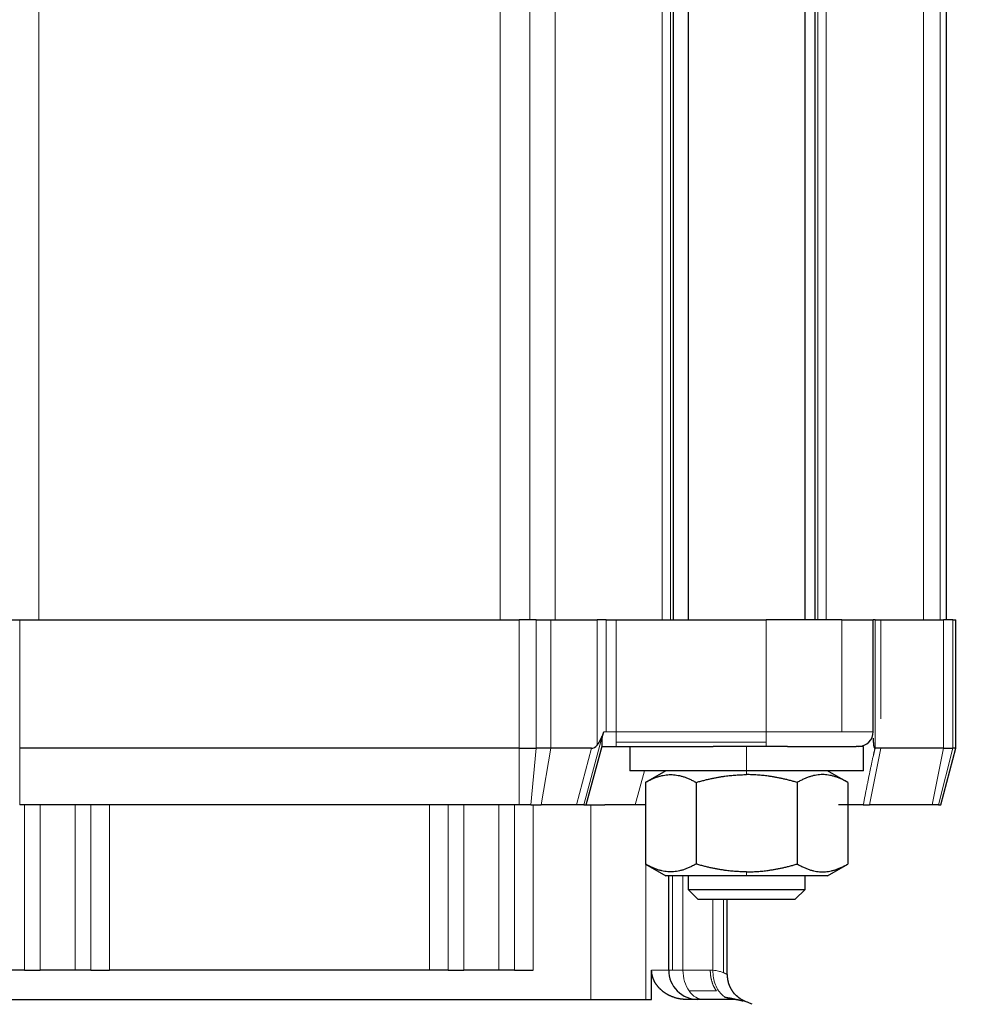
# Model space of a CAD drawing. Header units: inches. Extents: x 0 to 20790, y -12 to 14700.
# Tile 413 of 436: x 13901 to 14000, y 11299 to 11400. Entities that reach past the tile are written whole.
import ezdxf

# ---------------------------------------------------------------- set-up
doc = ezdxf.new("R2010")
doc.units = ezdxf.units.IN
doc.layers.add('1', color=7, linetype='Continuous', true_color=0xffffff)
doc.layers.add('254', color=7, linetype='Continuous', true_color=0xffffff)
doc.styles.add('latin_extended', font='simplex.shx')
doc.dimstyles.get("Standard").update_dxf_attribs({"dimtxt": 0.18, "dimasz": 0.18, "dimexe": 0.18, "dimexo": 0.0625, "dimgap": 0.09, "dimtad": 0, "dimtih": 1, "dimtoh": 1, "dimdec": 4, "dimzin": 0, "dimdsep": 46, "dimtxsty": 'Standard', "dimcen": 0.09, "dimadec": 0, "dimazin": 0, "dimtfac": 1, "dimtdec": 4, "dimtofl": 0, "dimtmove": 0, "dimatfit": 3, "dimfxl": 1, "dimtolj": 1, "dimtzin": 0, "dimarcsym": 0})

# ---------------------------------------------------------------- blocks, each defined once
blk = doc.blocks.new('_U7')
at = {"layer": '254', "color": 3, "linetype": 'Continuous', "lineweight": 13, "transparency": 16777216}
for p, q in [((13904.1, 12440.96), (13904.1, 12953.96)), ((14417.1, 9634.46), (14417.1, 12953.96)), ((14026.6, 12918.96), (14294.6, 12918.96))]:
    blk.add_line(p, q, dxfattribs=at)
at = {"layer": '254', "color": 3, "transparency": 16777216}
for points in [[(14026.6, 12939.38), (14026.6, 12898.55), (13904.1, 12918.96)], [(14294.6, 12898.55), (14294.6, 12939.38), (14417.1, 12918.96)]]:
    blk.add_solid(points, dxfattribs=at)
at = {"layer": 'Defpoints', "color": 0, "transparency": 16777216}
for p in [(14417.1, 12918.96), (13904.1, 12405.96), (14417.1, 9599.46)]:
    blk.add_point(p, dxfattribs=at)
at = {"layer": '254', "color": 2, "lineweight": 13, "transparency": 16777216, "insert": (13984.3, 13102.71), "char_height": 122.5, "attachment_point": 1, "style": 'latin_extended'}
blk.add_mtext('\\A1;513', dxfattribs=at)

msp = doc.modelspace()

# ---------------------------------------------------------------- linework, layer by layer
at = {"layer": '1', "color": 110, "linetype": 'Continuous', "lineweight": 13}
for p, q in [((13903.451, 11465.463), (13903.451, 11338.463)), ((13950.824, 11465.463), (13950.824, 11338.463)), ((13953.885, 11338.463), (13953.885, 11465.463)), ((13956.48, 11465.463), (13956.48, 11338.463)), ((13967.466, 11465.463), (13967.466, 11338.463)), ((13968.333, 11338.463), (13968.333, 11465.463)), ((13983.442, 11338.463), (13983.442, 11465.463)), ((13984.309, 11338.463), (13984.309, 11465.463)), ((13994.294, 11465.463), (13994.294, 11338.463)), ((13996.028, 11338.463), (13996.028, 11465.463)), ((13901.487, 11325.263), (13901.487, 11338.463)), ((13952.788, 11338.463), (13952.788, 11325.263)), ((13954.522, 11325.263), (13954.522, 11338.463)), ((13956.042, 11338.463), (13956.042, 11325.263)), ((13960.795, 11338.463), (13960.795, 11325.601)), ((13961.706, 11326.963), (13961.706, 11338.463)), ((13962.747, 11326.963), (13962.747, 11338.463)), ((13978.137, 11338.463), (13978.137, 11326.963)), ((13985.915, 11326.963), (13985.915, 11338.463)), ((13989.335, 11325.263), (13989.335, 11338.463)), ((13989.902, 11328.289), (13989.902, 11338.463)), ((13996.363, 11338.463), (13996.363, 11325.263)), ((13997.308, 11325.263), (13997.308, 11338.463)), ((13961.487, 11326.963), (13961.706, 11326.963)), ((13962.747, 11326.963), (13961.706, 11326.963)), ((13978.137, 11326.963), (13962.747, 11326.963)), ((13962.747, 11326.963), (13962.747, 11325.902)), ((13978.137, 11326.963), (13985.915, 11326.963)), ((13978.137, 11326.963), (13978.137, 11325.902)), ((13989.137, 11326.963), (13985.915, 11326.963)), ((13961.287, 11326.473), (13959.409, 11319.463)), ((13978.137, 11325.902), (13962.747, 11325.902)), ((13962.747, 11325.902), (13962.747, 11325.463)), ((13978.137, 11325.463), (13978.137, 11325.902)), ((13901.487, 11319.463), (13901.487, 11325.263)), ((13952.788, 11325.263), (13952.788, 11319.463)), ((13954.522, 11325.263), (13953.983, 11319.463)), ((13955.03, 11319.463), (13956.042, 11325.263)), ((13958.661, 11319.463), (13960.215, 11325.263)), ((13976.137, 11322.963), (13976.137, 11325.463)), ((13988.743, 11319.463), (13989.902, 11325.263)), ((13989.335, 11325.263), (13989.116, 11324.387)), ((13995.205, 11319.463), (13996.363, 11325.263)), ((13997.308, 11325.263), (13995.856, 11319.463)), ((13964.697, 11319.463), (13965.635, 11322.963)), ((13976.137, 11322.558), (13976.137, 11322.963)), ((13901.98, 11319.463), (13901.98, 11302.463)), ((13903.602, 11302.463), (13903.602, 11319.463)), ((13907.173, 11319.463), (13907.173, 11302.463)), ((13908.795, 11319.463), (13908.795, 11302.463)), ((13910.708, 11302.463), (13910.708, 11319.463)), ((13943.566, 11302.463), (13943.566, 11319.463)), ((13945.48, 11319.463), (13945.48, 11302.463)), ((13947.102, 11302.463), (13947.102, 11319.463)), ((13950.673, 11302.463), (13950.673, 11319.463)), ((13952.295, 11319.463), (13952.295, 11302.463)), ((13954.208, 11302.463), (13954.208, 11319.463)), ((13960.137, 11319.463), (13960.137, 11299.463)), ((13965.794, 11313.343), (13965.794, 11299.463)), ((13968.518, 11312.163), (13968.518, 11302.463)), ((13969.602, 11302.463), (13969.602, 11312.163)), ((13976.137, 11312.163), (13976.137, 11312.569)), ((13972.673, 11302.459), (13972.673, 11309.763)), ((13973.757, 11309.763), (13973.757, 11302.209)), ((13966.382, 11302.463), (13968.137, 11302.463)), ((13968.518, 11302.463), (13968.137, 11302.463)), ((13968.518, 11302.463), (13969.602, 11302.463)), ((13972.405, 11302.463), (13969.602, 11302.463)), ((13970.223, 11300.342), (13973.026, 11300.342))]:
    msp.add_line(p, q, dxfattribs=at)
at = {"layer": '1', "color": 2, "linetype": 'Continuous', "lineweight": 25}
for p, q in [((13968.637, 11338.463), (13968.637, 11465.463)), ((13970.137, 11465.462), (13970.137, 11338.465)), ((13982.137, 11338.465), (13982.137, 11465.462)), ((13983.137, 11465.463), (13983.137, 11338.463)), ((13996.637, 11465.463), (13996.637, 11338.463)), ((13899.752, 11338.463), (13901.487, 11338.463)), ((13901.487, 11338.463), (13952.788, 11338.463)), ((13954.522, 11338.463), (13952.788, 11338.463)), ((13954.522, 11338.463), (13956.042, 11338.463)), ((13956.042, 11338.463), (13960.795, 11338.463)), ((13961.706, 11338.463), (13960.795, 11338.463)), ((13961.706, 11338.463), (13962.747, 11338.463)), ((13962.747, 11338.463), (13978.137, 11338.463)), ((13985.915, 11338.463), (13978.137, 11338.463)), ((13985.915, 11338.463), (13989.137, 11338.463)), ((13989.335, 11338.463), (13989.137, 11338.463)), ((13989.137, 11326.963), (13989.137, 11338.463)), ((13989.335, 11338.463), (13989.902, 11338.463)), ((13989.902, 11338.463), (13996.363, 11338.463)), ((13997.308, 11338.463), (13996.363, 11338.463)), ((13997.308, 11338.463), (13997.637, 11338.463)), ((13997.637, 11325.263), (13997.637, 11338.463)), ((13952.788, 11325.263), (13901.487, 11325.263)), ((13952.788, 11325.263), (13954.522, 11325.263)), ((13956.042, 11325.263), (13954.522, 11325.263)), ((13960.215, 11325.263), (13956.042, 11325.263)), ((13959.673, 11319.463), (13961.288, 11325.491)), ((13961.281, 11325.463), (13962.747, 11325.463)), ((13962.747, 11325.463), (13972.709, 11325.463)), ((13964.137, 11325.463), (13964.137, 11322.963)), ((13976.137, 11325.463), (13972.709, 11325.463)), ((13980.332, 11325.463), (13976.137, 11325.463)), ((13980.332, 11325.463), (13987.38, 11325.463)), ((13988.137, 11325.463), (13987.38, 11325.463)), ((13988.137, 11322.963), (13988.137, 11325.463)), ((13989.307, 11325.263), (13989.335, 11325.263)), ((13989.902, 11325.263), (13989.335, 11325.263)), ((13996.363, 11325.263), (13989.902, 11325.263)), ((13996.083, 11319.463), (13997.637, 11325.263)), ((13996.363, 11325.263), (13997.308, 11325.263)), ((13997.637, 11325.263), (13997.308, 11325.263)), ((13976.137, 11322.963), (13964.137, 11322.963)), ((13967.837, 11322.963), (13965.742, 11321.754)), ((13988.137, 11322.963), (13976.137, 11322.963)), ((13986.532, 11321.754), (13984.437, 11322.963)), ((13965.742, 11321.754), (13965.742, 11313.373)), ((13970.94, 11321.754), (13970.94, 11313.373)), ((13981.335, 11321.754), (13981.335, 11313.373)), ((13986.532, 11321.754), (13986.532, 11313.373)), ((13952.788, 11319.463), (13901.487, 11319.463)), ((13953.983, 11319.463), (13952.788, 11319.463)), ((13953.983, 11319.463), (13955.03, 11319.463)), ((13958.661, 11319.463), (13955.03, 11319.463)), ((13959.409, 11319.463), (13958.661, 11319.463)), ((13959.409, 11319.463), (13959.673, 11319.463)), ((13959.673, 11319.463), (13961.573, 11319.463)), ((13965.794, 11319.463), (13961.573, 11319.463)), ((13988.119, 11319.463), (13988.743, 11319.463)), ((13995.205, 11319.463), (13988.743, 11319.463)), ((13995.856, 11319.463), (13995.205, 11319.463)), ((13995.856, 11319.463), (13996.083, 11319.463)), ((13965.742, 11313.373), (13967.837, 11312.163)), ((13984.437, 11312.163), (13986.532, 11313.373)), ((13976.137, 11312.163), (13967.837, 11312.163)), ((13968.137, 11302.463), (13968.137, 11312.163)), ((13970.137, 11312.163), (13970.137, 11310.763)), ((13984.437, 11312.163), (13976.137, 11312.163)), ((13982.137, 11310.763), (13982.137, 11312.163)), ((13970.137, 11310.763), (13982.137, 11310.763)), ((13971.137, 11309.763), (13970.137, 11310.763)), ((13982.137, 11310.763), (13981.137, 11309.763)), ((13971.137, 11309.763), (13981.137, 11309.763)), ((13974.137, 11302.025), (13974.137, 11309.763)), ((13901.98, 11302.463), (13900.066, 11302.463)), ((13901.98, 11302.463), (13903.602, 11302.463)), ((13907.173, 11302.463), (13903.602, 11302.463)), ((13908.795, 11302.463), (13907.173, 11302.463)), ((13908.795, 11302.463), (13910.708, 11302.463)), ((13943.566, 11302.463), (13910.708, 11302.463)), ((13945.48, 11302.463), (13943.566, 11302.463)), ((13945.48, 11302.463), (13947.102, 11302.463)), ((13950.673, 11302.463), (13947.102, 11302.463)), ((13952.295, 11302.463), (13950.673, 11302.463)), ((13952.295, 11302.463), (13954.208, 11302.463)), ((13966.382, 11299.463), (13966.382, 11302.463)), ((13894.137, 11299.463), (13960.137, 11299.463)), ((13960.137, 11299.463), (13965.794, 11299.463)), ((13965.794, 11299.463), (13966.382, 11299.463)), ((13974.526, 11299.463), (13969.935, 11299.463)), ((13976.706, 11298.963), (13976.44, 11299.083))]:
    msp.add_line(p, q, dxfattribs=at)
for centre, radius, start, end in [((13987.637, 11326.963), 1.5, 315, 0), ((13987.637, 11326.963), 1.5, 270, 315), ((13971.137, 11302.463), 3, 179.99955, 225), ((13971.137, 11302.463), 3, 225, 270), ((13974.526, 11294.463), 5, 67.5, 90)]:
    msp.add_arc(centre, radius, start, end, dxfattribs=at)
msp.add_ellipse((13961.227, 11336.854), major_axis=(1.053, 11.589), ratio=0.1963406, start_param=3.1594247, end_param=3.4014759, dxfattribs=at)
at = {"layer": '1', "color": 110, "linetype": 'Continuous', "lineweight": 13}
for major_axis, start_param, end_param in [((0, -3), 4.712389, 5.4977871), ((0, 3), 2.3561945, 3.1415927)]:
    msp.add_ellipse((13971.723, 11302.463), major_axis=major_axis, ratio=0.7071068, start_param=start_param, end_param=end_param, dxfattribs=at)
at = {"layer": '1', "color": 2, "linetype": 'Continuous', "lineweight": 25}
for points, degree, knots in [([(13961.287, 11326.473), (13961.298, 11326.498), (13961.309, 11326.522), (13961.377, 11326.683), (13961.433, 11326.822), (13961.487, 11326.963)], 3, [0, 0, 0, 0, 0.1530175, 0.1530175, 1, 1, 1, 1]), ([(13961.288, 11325.491), (13961.289, 11325.492), (13961.289, 11325.494), (13961.29, 11325.498), (13961.291, 11325.502), (13961.292, 11325.507), (13961.292, 11325.511), (13961.293, 11325.516), (13961.294, 11325.521), (13961.294, 11325.527), (13961.295, 11325.532), (13961.295, 11325.538), (13961.295, 11325.544), (13961.296, 11325.55), (13961.296, 11325.556), (13961.296, 11325.563), (13961.296, 11325.569), (13961.297, 11325.576), (13961.297, 11325.584), (13961.297, 11325.591), (13961.297, 11325.599), (13961.297, 11325.606), (13961.297, 11325.615), (13961.297, 11325.623), (13961.297, 11325.631), (13961.296, 11325.64), (13961.296, 11325.649), (13961.296, 11325.658), (13961.296, 11325.667), (13961.296, 11325.677), (13961.295, 11325.706), (13961.293, 11325.757), (13961.291, 11325.837), (13961.29, 11325.924), (13961.291, 11326.019), (13961.294, 11326.123), (13961.303, 11326.234), (13961.317, 11326.348), (13961.334, 11326.447), (13961.351, 11326.528), (13961.366, 11326.59), (13961.383, 11326.653), (13961.398, 11326.706), (13961.412, 11326.751), (13961.423, 11326.785), (13961.435, 11326.82), (13961.447, 11326.856), (13961.46, 11326.891), (13961.473, 11326.927), (13961.483, 11326.951), (13961.487, 11326.963)], 3, [0, 0, 0, 0, 0.0092075, 0.0184041, 0.027591, 0.0367689, 0.045939, 0.0551022, 0.0642594, 0.0734117, 0.08256, 0.0917054, 0.1008488, 0.1099912, 0.1191336, 0.128277, 0.1374224, 0.1465707, 0.155723, 0.1648802, 0.1740433, 0.1832134, 0.1923913, 0.2015781, 0.2107747, 0.2199821, 0.2292013, 0.2384333, 0.2476789, 0.2569392, 0.2662151, 0.33083, 0.3934493, 0.4544502, 0.5142406, 0.5783641, 0.639584, 0.6987128, 0.7566512, 0.7868333, 0.8171471, 0.8473814, 0.8781667, 0.8948505, 0.9117472, 0.9288738, 0.9462469, 0.9638823, 0.9817952, 1, 1, 1, 1]), ([(13960.795, 11325.601), (13960.798, 11325.605), (13960.804, 11325.612), (13960.814, 11325.623), (13960.824, 11325.635), (13960.833, 11325.647), (13960.843, 11325.659), (13960.853, 11325.672), (13960.863, 11325.685), (13960.873, 11325.698), (13960.883, 11325.712), (13960.893, 11325.726), (13960.903, 11325.741), (13960.913, 11325.756), (13960.923, 11325.771), (13960.933, 11325.786), (13960.944, 11325.802), (13960.954, 11325.819), (13960.964, 11325.835), (13960.975, 11325.852), (13960.985, 11325.87), (13960.996, 11325.887), (13961.006, 11325.905), (13961.017, 11325.924), (13961.028, 11325.943), (13961.038, 11325.962), (13961.049, 11325.981), (13961.06, 11326.001), (13961.071, 11326.021), (13961.082, 11326.042), (13961.093, 11326.063), (13961.104, 11326.084), (13961.115, 11326.106), (13961.126, 11326.128), (13961.137, 11326.15), (13961.149, 11326.173), (13961.16, 11326.196), (13961.171, 11326.219), (13961.183, 11326.243), (13961.194, 11326.267), (13961.206, 11326.292), (13961.217, 11326.317), (13961.229, 11326.342), (13961.24, 11326.368), (13961.252, 11326.394), (13961.264, 11326.42), (13961.276, 11326.447), (13961.283, 11326.464), (13961.287, 11326.473)], 3, [0, 0, 0, 0, 0.0156161, 0.03147, 0.0475651, 0.0639049, 0.0804926, 0.0973312, 0.1144237, 0.1317729, 0.1493815, 0.167252, 0.185387, 0.2037887, 0.2224595, 0.2414015, 0.2606167, 0.2801071, 0.2998747, 0.3199212, 0.3402484, 0.3608579, 0.3817514, 0.4029305, 0.4243965, 0.4461509, 0.468195, 0.4905303, 0.5131578, 0.536079, 0.5592948, 0.5828065, 0.6066151, 0.6307216, 0.6551271, 0.6798325, 0.7048388, 0.7301468, 0.7557575, 0.7816716, 0.8078899, 0.8344133, 0.8612425, 0.8883782, 0.9158212, 0.943572, 0.9716314, 1, 1, 1, 1]), ([(13989.137, 11326.291), (13989.137, 11326.28), (13989.137, 11326.257), (13989.137, 11326.223), (13989.138, 11326.189), (13989.138, 11326.156), (13989.139, 11326.124), (13989.139, 11326.092), (13989.14, 11326.061), (13989.141, 11326.031), (13989.142, 11326.001), (13989.143, 11325.971), (13989.144, 11325.943), (13989.146, 11325.915), (13989.147, 11325.887), (13989.149, 11325.86), (13989.15, 11325.834), (13989.152, 11325.808), (13989.154, 11325.783), (13989.156, 11325.759), (13989.158, 11325.735), (13989.16, 11325.712), (13989.162, 11325.689), (13989.164, 11325.667), (13989.167, 11325.645), (13989.169, 11325.624), (13989.172, 11325.604), (13989.175, 11325.584), (13989.177, 11325.565), (13989.18, 11325.547), (13989.183, 11325.529), (13989.186, 11325.512), (13989.189, 11325.495), (13989.192, 11325.479), (13989.195, 11325.468), (13989.196, 11325.463)], 3, [0, 0, 0, 0, 0.0387639, 0.0769793, 0.1146472, 0.1517692, 0.1883466, 0.2243809, 0.2598735, 0.2948262, 0.3292406, 0.3631184, 0.3964615, 0.4292719, 0.4615515, 0.4933025, 0.5245272, 0.5552279, 0.585407, 0.6150673, 0.6442114, 0.6728422, 0.7009629, 0.7285766, 0.7556867, 0.7822969, 0.808411, 0.8340329, 0.859167, 0.8838177, 0.9079899, 0.9316887, 0.9549195, 0.9776878, 1, 1, 1, 1]), ([(13989.196, 11325.463), (13989.197, 11325.459), (13989.198, 11325.451), (13989.201, 11325.44), (13989.204, 11325.428), (13989.207, 11325.418), (13989.209, 11325.407), (13989.212, 11325.397), (13989.215, 11325.387), (13989.218, 11325.378), (13989.221, 11325.369), (13989.224, 11325.36), (13989.227, 11325.352), (13989.231, 11325.344), (13989.234, 11325.337), (13989.237, 11325.329), (13989.24, 11325.323), (13989.244, 11325.316), (13989.247, 11325.31), (13989.25, 11325.304), (13989.254, 11325.299), (13989.257, 11325.294), (13989.261, 11325.29), (13989.265, 11325.285), (13989.268, 11325.282), (13989.272, 11325.278), (13989.276, 11325.275), (13989.279, 11325.272), (13989.283, 11325.27), (13989.287, 11325.268), (13989.291, 11325.266), (13989.295, 11325.265), (13989.299, 11325.264), (13989.303, 11325.263), (13989.305, 11325.263), (13989.307, 11325.263)], 3, [0, 0, 0, 0, 0.037567, 0.0745658, 0.1110041, 0.1468898, 0.1822312, 0.2170373, 0.251317, 0.28508, 0.3183364, 0.3510966, 0.3833717, 0.4151731, 0.4465129, 0.4774036, 0.5078583, 0.5378907, 0.5675151, 0.5967463, 0.6255998, 0.6540917, 0.6822387, 0.7100581, 0.7375679, 0.7647867, 0.7917335, 0.8184282, 0.844891, 0.8711429, 0.8972051, 0.9230994, 0.9488482, 0.9744741, 1, 1, 1, 1]), ([(13969.935, 11299.463), (13969.292, 11299.463), (13968.374, 11299.778), (13967.803, 11300.083), (13967.295, 11300.481), (13966.867, 11300.964), (13966.553, 11301.526), (13966.382, 11302.141), (13966.382, 11302.463)], 2, [0, 0, 0, 0.25, 0.375, 0.5, 0.625, 0.75, 0.875, 1, 1, 1]), ([(13976.158, 11299.189), (13975.768, 11299.324), (13975.225, 11299.649), (13974.814, 11300.116), (13974.694, 11300.284)], 3, [0, 0, 0, 0, 0.6666661, 1, 1, 1, 1])]:
    msp.add_open_spline(points, degree=degree, knots=knots, dxfattribs=at)
at = {"layer": '1', "color": 110, "linetype": 'Continuous', "lineweight": 13}
for points in [[(13989.116, 11324.387), (13989.178, 11324.679), (13989.242, 11324.971), (13989.307, 11325.263)], [(13972.673, 11302.459), (13972.584, 11302.462), (13972.494, 11302.463), (13972.405, 11302.463)], [(13974.694, 11299.46), (13974.329, 11299.473), (13973.61, 11299.769), (13972.839, 11300.913), (13972.664, 11301.943), (13972.673, 11302.459)]]:
    msp.add_open_spline(points, degree=3, dxfattribs=at)
for points, knots in [([(13989.116, 11324.387), (13989.103, 11324.33), (13989.078, 11324.214), (13989.041, 11324.04), (13989.004, 11323.865), (13988.966, 11323.689), (13988.929, 11323.511), (13988.891, 11323.332), (13988.853, 11323.151), (13988.816, 11322.969), (13988.778, 11322.786), (13988.74, 11322.601), (13988.701, 11322.415), (13988.663, 11322.228), (13988.625, 11322.039), (13988.586, 11321.849), (13988.548, 11321.658), (13988.509, 11321.465), (13988.471, 11321.271), (13988.432, 11321.076), (13988.393, 11320.879), (13988.354, 11320.68), (13988.315, 11320.481), (13988.276, 11320.28), (13988.237, 11320.078), (13988.198, 11319.874), (13988.159, 11319.669), (13988.132, 11319.532), (13988.119, 11319.463)], [0, 0, 0, 0, 0.0350121, 0.0703004, 0.1058646, 0.1417049, 0.1778213, 0.2142137, 0.250882, 0.2878264, 0.3250468, 0.3625431, 0.4003153, 0.4383635, 0.4766876, 0.5152876, 0.5541635, 0.5933152, 0.6327427, 0.6724461, 0.7124253, 0.7526802, 0.793211, 0.8340174, 0.8750995, 0.9164574, 0.9580909, 1, 1, 1, 1]), ([(13973.757, 11302.209), (13973.67, 11302.245), (13973.451, 11302.327), (13973.075, 11302.42), (13972.788, 11302.452), (13972.673, 11302.459)], [0, 0, 0, 0, 0.349512, 0.7498123, 1, 1, 1, 1]), ([(13973.757, 11302.209), (13973.761, 11302.207), (13973.771, 11302.203), (13973.784, 11302.197), (13973.797, 11302.191), (13973.81, 11302.186), (13973.823, 11302.18), (13973.835, 11302.175), (13973.847, 11302.17), (13973.858, 11302.165), (13973.869, 11302.16), (13973.88, 11302.155), (13973.891, 11302.15), (13973.901, 11302.145), (13973.911, 11302.141), (13973.92, 11302.136), (13973.929, 11302.132), (13973.938, 11302.128), (13973.947, 11302.124), (13973.955, 11302.12), (13973.963, 11302.116), (13973.971, 11302.112), (13973.979, 11302.108), (13973.986, 11302.105), (13973.993, 11302.101), (13974, 11302.098), (13974.006, 11302.094), (13974.013, 11302.091), (13974.019, 11302.088), (13974.025, 11302.085), (13974.03, 11302.082), (13974.036, 11302.079), (13974.044, 11302.075), (13974.054, 11302.07), (13974.066, 11302.064), (13974.077, 11302.058), (13974.087, 11302.053), (13974.096, 11302.048), (13974.104, 11302.044), (13974.111, 11302.04), (13974.118, 11302.036), (13974.123, 11302.033), (13974.127, 11302.031), (13974.131, 11302.029), (13974.134, 11302.027), (13974.136, 11302.026), (13974.137, 11302.025), (13974.137, 11302.025), (13974.137, 11302.025)], [0, 0, 0, 0, 0.0190649, 0.0379441, 0.0566377, 0.0751458, 0.0934683, 0.1116053, 0.1295569, 0.1473231, 0.164904, 0.1822995, 0.1995097, 0.2165347, 0.2333745, 0.2500291, 0.2664987, 0.2827833, 0.2988829, 0.3147975, 0.3305273, 0.3460723, 0.3614325, 0.3766081, 0.391599, 0.4064054, 0.4210274, 0.4354649, 0.4497181, 0.4637871, 0.477672, 0.4913728, 0.5048896, 0.5402191, 0.5752813, 0.6100774, 0.6446087, 0.6788765, 0.7128822, 0.7466273, 0.780113, 0.8133409, 0.8463125, 0.8790293, 0.9114929, 0.9437049, 0.9756668, 1, 1, 1, 1])]:
    msp.add_open_spline(points, degree=3, knots=knots, dxfattribs=at)
at = {"layer": '1', "color": 2, "linetype": 'Continuous', "lineweight": 25}
for points, weights, degree in [([(13965.742, 11321.754), (13968.341, 11323.254), (13970.94, 11321.754)], [1, 1.15470053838, 1], 2), ([(13970.94, 11321.754), (13973.725, 11322.558), (13976.137, 11322.558)], [1, 1.07735026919, 1.07735026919], 2), ([(13981.335, 11321.754), (13978.549, 11322.558), (13976.137, 11322.558)], [1, 1.07735026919, 1.07735026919], 2), ([(13986.532, 11321.754), (13983.934, 11323.254), (13981.335, 11321.754)], [1, 1.15470053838, 1], 2), ([(13970.94, 11313.373), (13968.341, 11311.872), (13965.742, 11313.373)], [1, 1.15470053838, 1], 2), ([(13976.137, 11312.569), (13973.725, 11312.569), (13970.94, 11313.373)], [1.07735026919, 1.07735026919, 1], 2), ([(13976.137, 11312.569), (13978.549, 11312.569), (13981.335, 11313.373)], [1.07735026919, 1.07735026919, 1], 2), ([(13981.335, 11313.373), (13983.934, 11311.872), (13986.532, 11313.373)], [1, 1.15470053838, 1], 2), ([(13974.137, 11302.025), (13974.137, 11301.396), (13974.329, 11300.796), (13974.694, 11300.284)], [1, 0.968307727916, 0.968307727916, 1], 3)]:
    msp.add_rational_spline(points, weights, degree=degree, dxfattribs=at)
for points in [[(13988.119, 11319.463), (13987.933, 11319.463), (13987.393, 11319.463), (13986.718, 11319.463), (13985.959, 11319.463), (13985.563, 11319.463)], [(13973.902, 11299.709), (13975.068, 11299.502), (13975.781, 11299.303)]]:
    msp.add_open_spline(points, degree=2, dxfattribs=at)
at = {"layer": '1', "color": 110, "linetype": 'Continuous', "lineweight": 13}
msp.add_rational_spline([(13973.026, 11300.342), (13972.623, 11300.912), (13972.405, 11301.657), (13972.405, 11302.463)], [1, 0.949253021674, 0.949253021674, 1], degree=3, dxfattribs=at)

# ---------------------------------------------------------------- dimensions: what is measured, and where the dimension line sits
at = {"layer": '254', "color": 2, "linetype": 'Continuous', "lineweight": 13}
dim = msp.add_linear_dim(base=(14417.097, 12918.963), p1=(13904.097, 12405.963), p2=(14417.097, 9599.463), dimstyle='Standard', override={"dimscale": 35, "dimtxt": 3.5, "dimasz": 3.5, "dimexe": 1, "dimexo": 1, "dimgap": 1.75, "dimtad": 1, "dimtih": 1, "dimtoh": 0, "dimdec": 2, "dimlfac": 1, "dimzin": 8, "dimdsep": 46, "dimlunit": 2, "dimtxsty": 'latin_extended', "dimsah": 1, "dimse1": 0, "dimse2": 0, "dimsd1": 0, "dimsd2": 0, "dimclrd": 3, "dimclre": 3, "dimclrt": 2, "dimtol": 0, "dimtm": -0.1, "dimtfac": 0.714286, "dimtdec": 3, "dimtofl": 1, "dimtmove": 0, "dimtzin": 8, "dimlwd": 13, "dimlwe": 13}, dxfattribs=at)
dim.commit()
dim.dimension.update_dxf_attribs({"geometry": '_U7', "text_midpoint": (14130.138, 12918.963), "dimtype": 160})

doc.saveas('drawing.dxf')
